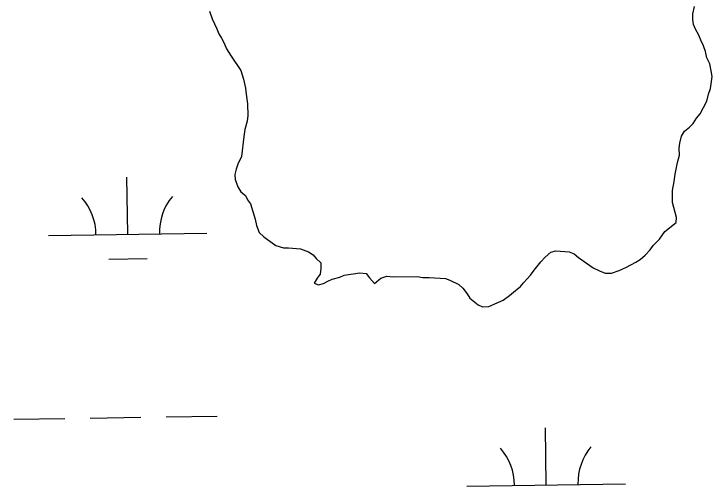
# Model space of a CAD drawing. Extents: x 3807117 to 3845308, y 337856 to 363736.
# Drawn here: x 3841786.7 to 3842226.7, y 354638.6 to 354936.2 of the extents above; entities that cross this region are included whole.
import ezdxf

# ---------------------------------------------------------------- set-up
doc = ezdxf.new("R2010")
doc.units = 0
doc.layers.add('V-TOPO-SHOR', color=7, linetype='Continuous')
doc.layers.add('V-WETL-SWMP', color=7, linetype='Continuous')

msp = doc.modelspace()

# ---------------------------------------------------------------- linework, layer by layer
at = {"layer": 'V-TOPO-SHOR'}
for p, q in [((3841910.07, 354937.87), (3841911.73, 354933.14)), ((3842214.63, 354932.59), (3842214.58, 354936.16)), ((3841911.73, 354933.14), (3841914.61, 354926.84)), ((3842215.08, 354929.43), (3842214.63, 354932.59)), ((3841914.61, 354926.84), (3841915.85, 354923.69)), ((3842216.32, 354926.67), (3842215.08, 354929.43)), ((3842218.37, 354922.74), (3842216.32, 354926.67)), ((3841915.85, 354923.69), (3841917.48, 354920.94)), ((3842219.61, 354919.59), (3842218.37, 354922.74)), ((3841917.48, 354920.94), (3841919.12, 354917.8)), ((3841919.12, 354917.8), (3841920.77, 354914.26)), ((3842221.25, 354916.05), (3842219.61, 354919.59)), ((3841920.77, 354914.26), (3841923.62, 354909.55)), ((3842222.5, 354912.5), (3842221.25, 354916.05)), ((3841923.62, 354909.55), (3841929.71, 354900.53)), ((3842223.36, 354908.55), (3842222.5, 354912.5)), ((3842225.4, 354904.62), (3842223.36, 354908.55)), ((3842226.27, 354900.28), (3842225.4, 354904.62)), ((3841929.71, 354900.53), (3841931.39, 354895.01)), ((3842226.72, 354896.71), (3842226.27, 354900.28)), ((3841931.39, 354895.01), (3841932.67, 354889.48)), ((3842226.38, 354893.54), (3842226.72, 354896.71)), ((3842225.66, 354889.16), (3842226.38, 354893.54)), ((3841932.67, 354889.48), (3841933.13, 354885.52)), ((3842224.53, 354885.58), (3842225.66, 354889.16)), ((3841933.13, 354885.52), (3841934.03, 354879.59)), ((3842223.41, 354881.2), (3842224.53, 354885.58)), ((3841934.03, 354879.59), (3841934.15, 354872.06)), ((3842219.18, 354873.2), (3842223.41, 354881.2)), ((3842216.85, 354870.39), (3842219.18, 354873.2)), ((3841934.15, 354872.06), (3841933.81, 354868.48)), ((3842214.92, 354867.18), (3842216.85, 354870.39)), ((3841933.81, 354868.48), (3841932.31, 354863.3)), ((3842209.45, 354862.33), (3842212.58, 354864.76)), ((3842212.58, 354864.76), (3842214.92, 354867.18)), ((3841932.31, 354863.3), (3841931.59, 354858.93)), ((3842207.52, 354859.13), (3842209.45, 354862.33)), ((3841931.59, 354858.93), (3841930.22, 354846.22)), ((3842206.41, 354854.75), (3842207.52, 354859.13)), ((3842206.06, 354851.57), (3842206.41, 354854.75)), ((3842206.13, 354847.21), (3842206.06, 354851.57)), ((3842205.02, 354842.44), (3842206.13, 354847.21)), ((3841930.22, 354846.22), (3841927.92, 354841.43)), ((3842203.56, 354835.28), (3842205.02, 354842.44)), ((3841926.78, 354838.24), (3841926.04, 354835.05)), ((3841927.92, 354841.43), (3841926.78, 354838.24)), ((3841926.04, 354835.05), (3841926.09, 354831.88)), ((3842202.84, 354830.51), (3842203.56, 354835.28)), ((3841926.09, 354831.88), (3841927.76, 354827.15)), ((3842201.74, 354824.94), (3842202.84, 354830.51)), ((3841927.76, 354827.15), (3841929.79, 354824.01)), ((3842201.87, 354817.41), (3842201.74, 354824.94)), ((3841929.79, 354824.01), (3841932.6, 354821.68)), ((3841932.6, 354821.68), (3841933.84, 354818.93)), ((3841933.84, 354818.93), (3841935.86, 354816.58)), ((3841935.86, 354816.58), (3841938.8, 354806.72)), ((3842204.4, 354807.94), (3842201.87, 354817.41)), ((3842204.06, 354804.76), (3842204.4, 354807.94)), ((3841938.8, 354806.72), (3841939.66, 354802.77)), ((3841939.66, 354802.77), (3841941.31, 354798.43)), ((3842197.02, 354799.09), (3842204.06, 354804.76)), ((3841941.31, 354798.43), (3841944.13, 354795.71)), ((3842193.53, 354794.28), (3842197.02, 354799.09)), ((3841944.13, 354795.71), (3841951.76, 354790.28)), ((3842189.63, 354790.25), (3842193.53, 354794.28)), ((3841951.76, 354790.28), (3841956.54, 354788.77)), ((3842187.7, 354787.44), (3842189.63, 354790.25)), ((3841956.54, 354788.77), (3841959.71, 354788.83)), ((3841959.71, 354788.83), (3841967.25, 354788.16)), ((3841967.25, 354788.16), (3841972.44, 354786.26)), ((3841972.44, 354786.26), (3841975.25, 354784.33)), ((3842121.56, 354782.78), (3842125.08, 354786.01)), ((3842125.08, 354786.01), (3842128.24, 354786.85)), ((3842128.24, 354786.85), (3842136.57, 354786.2)), ((3842136.57, 354786.2), (3842139.76, 354785.06)), ((3842139.76, 354785.06), (3842142.58, 354782.73)), ((3842184.58, 354784.22), (3842187.7, 354787.44)), ((3841975.25, 354784.33), (3841977.27, 354781.98)), ((3841977.27, 354781.98), (3841980.09, 354779.25)), ((3842118.84, 354779.96), (3842121.56, 354782.78)), ((3842142.58, 354782.73), (3842151.8, 354776.14)), ((3842178.7, 354779.76), (3842181.45, 354781.39)), ((3842181.45, 354781.39), (3842184.58, 354784.22)), ((3841980.09, 354779.25), (3841980.15, 354775.68)), ((3842114.56, 354774.73), (3842118.84, 354779.96)), ((3842168.09, 354774.43), (3842172.81, 354776.49)), ((3842172.81, 354776.49), (3842175.56, 354778.12)), ((3842175.56, 354778.12), (3842178.7, 354779.76)), ((3841979.81, 354772.11), (3841977.87, 354769.7)), ((3841980.15, 354775.68), (3841979.81, 354772.11)), ((3841994.88, 354771.57), (3842004.77, 354772.92)), ((3842004.77, 354772.92), (3842008.74, 354772.59)), ((3842008.74, 354772.59), (3842010.77, 354769.85)), ((3842112.23, 354771.52), (3842114.56, 354774.73)), ((3842151.8, 354776.14), (3842155.8, 354774.23)), ((3842155.8, 354774.23), (3842159.39, 354772.7)), ((3842159.39, 354772.7), (3842163.36, 354772.77)), ((3842163.36, 354772.77), (3842168.09, 354774.43)), ((3841977.87, 354769.7), (3841975.94, 354766.5)), ((3841981.89, 354766.2), (3841984.64, 354767.83)), ((3841984.64, 354767.83), (3841987.39, 354769.06)), ((3841987.39, 354769.06), (3841992.13, 354770.33)), ((3841992.13, 354770.33), (3841994.88, 354771.57)), ((3842010.77, 354769.85), (3842014, 354766.33)), ((3842014, 354766.33), (3842017.91, 354769.57)), ((3842017.91, 354769.57), (3842021.85, 354770.82)), ((3842021.85, 354770.82), (3842025.82, 354770.49)), ((3842025.82, 354770.49), (3842040.89, 354770.74)), ((3842040.89, 354770.74), (3842044.47, 354770.01)), ((3842044.47, 354770.01), (3842048.43, 354770.07)), ((3842048.43, 354770.07), (3842058.75, 354769.45)), ((3842058.75, 354769.45), (3842061.54, 354768.31)), ((3842061.54, 354768.31), (3842067.14, 354765.63)), ((3842107.95, 354766.7), (3842110.29, 354769.11)), ((3842110.29, 354769.11), (3842112.23, 354771.52)), ((3841975.94, 354766.5), (3841978.73, 354765.35)), ((3841978.73, 354765.35), (3841981.89, 354766.2)), ((3842067.14, 354765.63), (3842069.55, 354763.29)), ((3842069.55, 354763.29), (3842072.39, 354759.76)), ((3842102.88, 354761.85), (3842106.01, 354764.29)), ((3842106.01, 354764.29), (3842107.95, 354766.7)), ((3842072.39, 354759.76), (3842074.02, 354757.02)), ((3842095.05, 354755.78), (3842098.97, 354758.62)), ((3842098.97, 354758.62), (3842102.88, 354761.85)), ((3842074.02, 354757.02), (3842079.24, 354752.74)), ((3842086, 354751.66), (3842095.05, 354755.78)), ((3842079.24, 354752.74), (3842082.04, 354751.6)), ((3842082.04, 354751.6), (3842086, 354751.66))]:
    msp.add_line(p, q, dxfattribs=at)
at = {"layer": 'V-WETL-SWMP'}
for p, q in [((3842214.58, 354936.16), (3842215.69, 354940.94)), ((3841910.07, 354937.87), (3841911.73, 354933.14)), ((3842214.63, 354932.59), (3842214.58, 354936.16)), ((3841911.73, 354933.14), (3841914.61, 354926.84)), ((3842215.08, 354929.43), (3842214.63, 354932.59)), ((3841914.61, 354926.84), (3841915.85, 354923.69)), ((3842216.32, 354926.67), (3842215.08, 354929.43)), ((3842218.37, 354922.74), (3842216.32, 354926.67)), ((3841915.85, 354923.69), (3841917.48, 354920.94)), ((3842219.61, 354919.59), (3842218.37, 354922.74)), ((3841917.48, 354920.94), (3841919.12, 354917.8)), ((3841919.12, 354917.8), (3841920.77, 354914.26)), ((3842221.25, 354916.05), (3842219.61, 354919.59)), ((3841920.77, 354914.26), (3841923.62, 354909.55)), ((3842222.5, 354912.5), (3842221.25, 354916.05)), ((3841923.62, 354909.55), (3841929.71, 354900.53)), ((3842223.36, 354908.55), (3842222.5, 354912.5)), ((3842225.4, 354904.62), (3842223.36, 354908.55)), ((3842226.27, 354900.28), (3842225.4, 354904.62)), ((3841929.71, 354900.53), (3841931.39, 354895.01)), ((3842226.72, 354896.71), (3842226.27, 354900.28)), ((3841931.39, 354895.01), (3841932.67, 354889.48)), ((3842226.38, 354893.54), (3842226.72, 354896.71)), ((3842225.66, 354889.16), (3842226.38, 354893.54)), ((3841932.67, 354889.48), (3841933.13, 354885.52)), ((3842224.53, 354885.58), (3842225.66, 354889.16)), ((3841933.13, 354885.52), (3841934.03, 354879.59)), ((3842223.41, 354881.2), (3842224.53, 354885.58)), ((3841934.03, 354879.59), (3841934.15, 354872.06)), ((3842219.18, 354873.2), (3842223.41, 354881.2)), ((3842216.85, 354870.39), (3842219.18, 354873.2)), ((3841934.15, 354872.06), (3841933.81, 354868.48)), ((3842214.92, 354867.18), (3842216.85, 354870.39)), ((3841933.81, 354868.48), (3841932.31, 354863.3)), ((3842209.45, 354862.33), (3842212.58, 354864.76)), ((3842212.58, 354864.76), (3842214.92, 354867.18)), ((3841932.31, 354863.3), (3841931.59, 354858.93)), ((3842207.52, 354859.13), (3842209.45, 354862.33)), ((3841931.59, 354858.93), (3841930.22, 354846.22)), ((3842206.41, 354854.75), (3842207.52, 354859.13)), ((3842206.06, 354851.57), (3842206.41, 354854.75)), ((3842206.13, 354847.21), (3842206.06, 354851.57)), ((3842205.02, 354842.44), (3842206.13, 354847.21)), ((3841930.22, 354846.22), (3841927.92, 354841.43)), ((3842203.56, 354835.28), (3842205.02, 354842.44)), ((3841926.78, 354838.24), (3841926.04, 354835.05)), ((3841927.92, 354841.43), (3841926.78, 354838.24)), ((3841926.04, 354835.05), (3841926.09, 354831.88)), ((3842202.84, 354830.51), (3842203.56, 354835.28)), ((3841858.4, 354797.27), (3841857.86, 354833.27)), ((3841926.09, 354831.88), (3841927.76, 354827.15)), ((3842201.74, 354824.94), (3842202.84, 354830.51)), ((3841927.76, 354827.15), (3841929.79, 354824.01)), ((3842201.87, 354817.41), (3842201.74, 354824.94)), ((3841929.79, 354824.01), (3841932.6, 354821.68)), ((3841932.6, 354821.68), (3841933.84, 354818.93)), ((3841933.84, 354818.93), (3841935.86, 354816.58)), ((3841935.86, 354816.58), (3841938.8, 354806.72)), ((3842204.4, 354807.94), (3842201.87, 354817.41)), ((3842204.06, 354804.76), (3842204.4, 354807.94)), ((3841938.8, 354806.72), (3841939.66, 354802.77)), ((3841939.66, 354802.77), (3841941.31, 354798.43)), ((3842197.02, 354799.09), (3842204.06, 354804.76)), ((3841941.31, 354798.43), (3841944.13, 354795.71)), ((3842193.53, 354794.28), (3842197.02, 354799.09)), ((3841808.41, 354796.52), (3841908.39, 354798.02)), ((3841944.13, 354795.71), (3841951.76, 354790.28)), ((3842189.63, 354790.25), (3842193.53, 354794.28)), ((3841951.76, 354790.28), (3841956.54, 354788.77)), ((3842187.7, 354787.44), (3842189.63, 354790.25)), ((3841956.54, 354788.77), (3841959.71, 354788.83)), ((3841959.71, 354788.83), (3841967.25, 354788.16)), ((3841967.25, 354788.16), (3841972.44, 354786.26)), ((3841972.44, 354786.26), (3841975.25, 354784.33)), ((3842121.56, 354782.78), (3842125.08, 354786.01)), ((3842125.08, 354786.01), (3842128.24, 354786.85)), ((3842128.24, 354786.85), (3842136.57, 354786.2)), ((3842136.57, 354786.2), (3842139.76, 354785.06)), ((3842139.76, 354785.06), (3842142.58, 354782.73)), ((3842184.58, 354784.22), (3842187.7, 354787.44)), ((3841846.63, 354781.66), (3841870.63, 354782.02)), ((3841975.25, 354784.33), (3841977.27, 354781.98)), ((3841977.27, 354781.98), (3841980.09, 354779.25)), ((3842118.84, 354779.96), (3842121.56, 354782.78)), ((3842142.58, 354782.73), (3842151.8, 354776.14)), ((3842178.7, 354779.76), (3842181.45, 354781.39)), ((3842181.45, 354781.39), (3842184.58, 354784.22)), ((3841980.09, 354779.25), (3841980.15, 354775.68)), ((3842114.56, 354774.73), (3842118.84, 354779.96)), ((3842168.09, 354774.43), (3842172.81, 354776.49)), ((3842172.81, 354776.49), (3842175.56, 354778.12)), ((3842175.56, 354778.12), (3842178.7, 354779.76)), ((3841979.81, 354772.11), (3841977.87, 354769.7)), ((3841980.15, 354775.68), (3841979.81, 354772.11)), ((3841994.88, 354771.57), (3842004.77, 354772.92)), ((3842004.77, 354772.92), (3842008.74, 354772.59)), ((3842008.74, 354772.59), (3842010.77, 354769.85)), ((3842112.23, 354771.52), (3842114.56, 354774.73)), ((3842151.8, 354776.14), (3842155.8, 354774.23)), ((3842155.8, 354774.23), (3842159.39, 354772.7)), ((3842159.39, 354772.7), (3842163.36, 354772.77)), ((3842163.36, 354772.77), (3842168.09, 354774.43)), ((3841977.87, 354769.7), (3841975.94, 354766.5)), ((3841981.89, 354766.2), (3841984.64, 354767.83)), ((3841984.64, 354767.83), (3841987.39, 354769.06)), ((3841987.39, 354769.06), (3841992.13, 354770.33)), ((3841992.13, 354770.33), (3841994.88, 354771.57)), ((3842010.77, 354769.85), (3842014, 354766.33)), ((3842014, 354766.33), (3842017.91, 354769.57)), ((3842017.91, 354769.57), (3842021.85, 354770.82)), ((3842021.85, 354770.82), (3842025.82, 354770.49)), ((3842025.82, 354770.49), (3842040.89, 354770.74)), ((3842040.89, 354770.74), (3842044.47, 354770.01)), ((3842044.47, 354770.01), (3842048.43, 354770.07)), ((3842048.43, 354770.07), (3842058.75, 354769.45)), ((3842058.75, 354769.45), (3842061.54, 354768.31)), ((3842061.54, 354768.31), (3842067.14, 354765.63)), ((3842107.95, 354766.7), (3842110.29, 354769.11)), ((3842110.29, 354769.11), (3842112.23, 354771.52)), ((3841975.94, 354766.5), (3841978.73, 354765.35)), ((3841978.73, 354765.35), (3841981.89, 354766.2)), ((3842067.14, 354765.63), (3842069.55, 354763.29)), ((3842069.55, 354763.29), (3842072.39, 354759.76)), ((3842102.88, 354761.85), (3842106.01, 354764.29)), ((3842106.01, 354764.29), (3842107.95, 354766.7)), ((3842072.39, 354759.76), (3842074.02, 354757.02)), ((3842095.05, 354755.78), (3842098.97, 354758.62)), ((3842098.97, 354758.62), (3842102.88, 354761.85)), ((3842074.02, 354757.02), (3842079.24, 354752.74)), ((3842086, 354751.66), (3842095.05, 354755.78)), ((3842079.24, 354752.74), (3842082.04, 354751.6)), ((3842082.04, 354751.6), (3842086, 354751.66)), ((3841786.73, 354680.75), (3841818.73, 354681.23)), ((3841834.72, 354681.47), (3841866.72, 354681.95)), ((3841882.72, 354682.19), (3841914.72, 354682.67)), ((3842122.23, 354639.34), (3842121.69, 354675.34)), ((3842072.24, 354638.59), (3842172.23, 354640.09))]:
    msp.add_line(p, q, dxfattribs=at)
for centre, start, end in [((3841803.16, 354796.92), 0.0865, 41.6302), ((3841913.63, 354798.57), 140.0865, 181.6302), ((3842066.99, 354638.99), 0.0865, 41.6302), ((3842177.46, 354640.65), 140.0865, 181.6302)]:
    msp.add_arc(centre, 35.25, start, end, dxfattribs=at)

doc.saveas('drawing.dxf')
